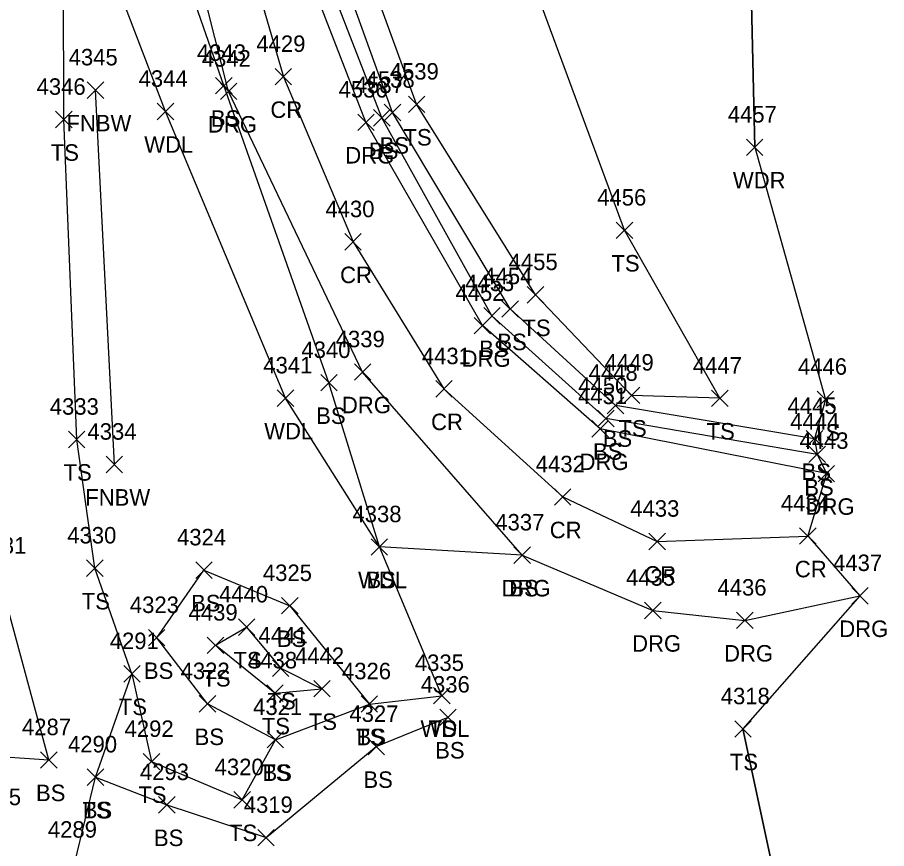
# Model space of a CAD drawing. Extents: x 1439173 to 1457902, y 641926 to 659889.
# Drawn here: x 1445753.4 to 1445858.8, y 656030.1 to 656130.9 of the extents above; entities that cross this region are included whole.
import ezdxf

# ---------------------------------------------------------------- set-up
doc = ezdxf.new("R2010")
doc.units = 0
for name, color, linetype in [('C_C', 7, 'Continuous'), ('L_A', 7, 'Continuous'), ('L_I', 7, 'Continuous'), ('L_TIC', 7, 'Continuous'), ('LAWA', 7, 'Continuous'), ('LELB', 7, 'Continuous'), ('LFNC', 7, 'Continuous'), ('LSOGP', 7, 'Continuous'), ('P_A', 7, 'Continuous'), ('P_I', 7, 'Continuous'), ('P_TIC', 7, 'Continuous'), ('PRC', 7, 'Continuous'), ('R_A', 7, 'Continuous'), ('R_I', 7, 'Continuous'), ('R_TIC', 7, 'Continuous'), ('RDG', 7, 'Continuous')]:
    doc.layers.add(name, color=color, linetype=linetype)

msp = doc.modelspace()

# ---------------------------------------------------------------- linework, layer by layer
at = {"layer": 'L_TIC'}
for points in [[(1445761.86, 656121.12), (1445763.86, 656123.12)], [(1445763.86, 656121.12), (1445761.86, 656123.12)], [(1445777.41, 656121.67), (1445779.41, 656123.67)], [(1445779.41, 656121.67), (1445777.41, 656123.67)], [(1445800.79, 656119.4), (1445802.79, 656121.4)], [(1445802.79, 656119.4), (1445800.79, 656121.4)], [(1445770.34, 656118.52), (1445772.34, 656120.52)], [(1445772.34, 656118.52), (1445770.34, 656120.52)], [(1445796.57, 656117.76), (1445798.57, 656119.76)], [(1445798.57, 656117.76), (1445796.57, 656119.76)], [(1445797.87, 656118.41), (1445799.87, 656120.41)], [(1445799.87, 656118.41), (1445797.87, 656120.41)], [(1445758.02, 656117.55), (1445760.02, 656119.55)], [(1445760.02, 656117.55), (1445758.02, 656119.55)], [(1445841.78, 656114.19), (1445843.78, 656116.19)], [(1445843.78, 656114.19), (1445841.78, 656116.19)], [(1445826, 656104.12), (1445828, 656106.12)], [(1445828, 656104.12), (1445826, 656106.12)], [(1445815.21, 656096.29), (1445817.21, 656098.29)], [(1445817.21, 656096.29), (1445815.21, 656098.29)], [(1445812.14, 656094.58), (1445814.14, 656096.58)], [(1445814.14, 656094.58), (1445812.14, 656096.58)], [(1445809.93, 656093.75), (1445811.93, 656095.75)], [(1445811.93, 656093.75), (1445809.93, 656095.75)], [(1445790.16, 656085.63), (1445792.16, 656087.63)], [(1445792.16, 656085.63), (1445790.16, 656087.63)], [(1445826.86, 656084.1), (1445828.86, 656086.1)], [(1445828.86, 656084.1), (1445826.86, 656086.1)], [(1445784.89, 656083.76), (1445786.89, 656085.76)], [(1445786.89, 656083.76), (1445784.89, 656085.76)], [(1445824.91, 656082.86), (1445826.91, 656084.86)], [(1445826.91, 656082.86), (1445824.91, 656084.86)], [(1445837.55, 656083.74), (1445839.55, 656085.74)], [(1445839.55, 656083.74), (1445837.55, 656085.74)], [(1445837.55, 656083.74), (1445839.55, 656085.74)], [(1445839.55, 656083.74), (1445837.55, 656085.74)], [(1445850.35, 656083.6), (1445852.35, 656085.6)], [(1445852.35, 656083.6), (1445850.35, 656085.6)], [(1445823.74, 656081.29), (1445825.74, 656083.29)], [(1445825.74, 656081.29), (1445823.74, 656083.29)], [(1445759.57, 656078.75), (1445761.57, 656080.75)], [(1445761.57, 656078.75), (1445759.57, 656080.75)], [(1445849.03, 656078.84), (1445851.03, 656080.84)], [(1445851.03, 656078.84), (1445849.03, 656080.84)], [(1445849.35, 656076.94), (1445851.35, 656078.94)], [(1445851.35, 656076.94), (1445849.35, 656078.94)], [(1445764.14, 656075.72), (1445766.14, 656077.72)], [(1445766.14, 656075.72), (1445764.14, 656077.72)], [(1445796.27, 656065.71), (1445798.27, 656067.71)], [(1445798.27, 656065.71), (1445796.27, 656067.71)], [(1445796.27, 656065.71), (1445798.27, 656067.71)], [(1445798.27, 656065.71), (1445796.27, 656067.71)], [(1445813.59, 656064.71), (1445815.59, 656066.71)], [(1445815.59, 656064.71), (1445813.59, 656066.71)], [(1445761.78, 656063.13), (1445763.78, 656065.13)], [(1445763.78, 656063.13), (1445761.78, 656065.13)], [(1445775, 656062.9), (1445777, 656064.9)], [(1445777, 656062.9), (1445775, 656064.9)], [(1445785.41, 656058.58), (1445787.41, 656060.58)], [(1445787.41, 656058.58), (1445785.41, 656060.58)], [(1445780.18, 656055.98), (1445782.18, 656057.98)], [(1445782.18, 656055.98), (1445780.18, 656057.98)], [(1445769.28, 656054.7), (1445771.28, 656056.7)], [(1445771.28, 656054.7), (1445769.28, 656056.7)], [(1445776.41, 656053.78), (1445778.41, 656055.78)], [(1445778.41, 656053.78), (1445776.41, 656055.78)], [(1445766.27, 656050.32), (1445768.27, 656052.32)], [(1445768.27, 656050.32), (1445766.27, 656052.32)], [(1445766.27, 656050.32), (1445768.27, 656052.32)], [(1445768.27, 656050.32), (1445766.27, 656052.32)], [(1445784.31, 656051.01), (1445786.31, 656053.01)], [(1445786.31, 656051.01), (1445784.31, 656053.01)], [(1445789.31, 656048.52), (1445791.31, 656050.52)], [(1445791.31, 656048.52), (1445789.31, 656050.52)], [(1445789.31, 656048.52), (1445791.31, 656050.52)], [(1445791.31, 656048.52), (1445789.31, 656050.52)], [(1445783.61, 656047.98), (1445785.61, 656049.98)], [(1445785.61, 656047.98), (1445783.61, 656049.98)], [(1445783.61, 656047.98), (1445785.61, 656049.98)], [(1445785.61, 656047.98), (1445783.61, 656049.98)], [(1445803.84, 656047.67), (1445805.84, 656049.67)], [(1445805.84, 656047.67), (1445803.84, 656049.67)], [(1445803.84, 656047.67), (1445805.84, 656049.67)], [(1445805.84, 656047.67), (1445803.84, 656049.67)], [(1445775.43, 656046.68), (1445777.43, 656048.68)], [(1445777.43, 656046.68), (1445775.43, 656048.68)], [(1445795.06, 656046.66), (1445797.06, 656048.66)], [(1445797.06, 656046.66), (1445795.06, 656048.66)], [(1445795.06, 656046.66), (1445797.06, 656048.66)], [(1445797.06, 656046.66), (1445795.06, 656048.66)], [(1445804.6, 656045.05), (1445806.6, 656047.05)], [(1445806.6, 656045.05), (1445804.6, 656047.05)], [(1445840.36, 656043.63), (1445842.36, 656045.63)], [(1445842.36, 656043.63), (1445840.36, 656045.63)], [(1445783.66, 656042.33), (1445785.66, 656044.33)], [(1445785.66, 656042.33), (1445783.66, 656044.33)], [(1445783.66, 656042.33), (1445785.66, 656044.33)], [(1445785.66, 656042.33), (1445783.66, 656044.33)], [(1445795.9, 656041.49), (1445797.9, 656043.49)], [(1445797.9, 656041.49), (1445795.9, 656043.49)], [(1445756.2, 656039.88), (1445758.2, 656041.88)], [(1445758.2, 656039.88), (1445756.2, 656041.88)], [(1445768.64, 656039.67), (1445770.64, 656041.67)], [(1445770.64, 656039.67), (1445768.64, 656041.67)], [(1445761.86, 656037.79), (1445763.86, 656039.79)], [(1445763.86, 656037.79), (1445761.86, 656039.79)], [(1445761.86, 656037.79), (1445763.86, 656039.79)], [(1445763.86, 656037.79), (1445761.86, 656039.79)], [(1445770.5, 656034.43), (1445772.5, 656036.43)], [(1445772.5, 656034.43), (1445770.5, 656036.43)], [(1445779.64, 656035.03), (1445781.64, 656037.03)], [(1445781.64, 656035.03), (1445779.64, 656037.03)], [(1445782.53, 656030.45), (1445784.53, 656032.45)], [(1445784.53, 656030.45), (1445782.53, 656032.45)]]:
    msp.add_lwpolyline(points, dxfattribs=at)
at = {"layer": 'LAWA'}
for points in [[(1445842.78, 656115.19), (1445842, 656150.09), (1445820.06, 656163.57), (1445799.57, 656177.57), (1445800.21, 656202.56), (1445800.72, 656220.26), (1445800.18, 656248.26), (1445796.3, 656271.18), (1445785.85, 656289.81)], [(1445804.84, 656048.67), (1445797.27, 656066.71), (1445785.89, 656084.76), (1445771.34, 656119.52), (1445758.92, 656151.97), (1445752.03, 656186.26), (1445740.73, 656178.75), (1445741.36, 656195.5), (1445741.54, 656222.66), (1445726.48, 656240), (1445719.8, 656242.07), (1445716.64, 656237.4), (1445716.82, 656219.76), (1445722.13, 656178.1)]]:
    msp.add_lwpolyline(points, dxfattribs=at)
at = {"layer": 'LELB'}
for points in [[(1445838.55, 656084.74), (1445827.86, 656085.1), (1445816.21, 656097.29), (1445801.79, 656120.4), (1445793.15, 656144.04), (1445786.15, 656179.01), (1445781.92, 656221.74), (1445771.62, 656251.73), (1445760.08, 656273.15), (1445732.41, 656287.49), (1445718.57, 656294.65), (1445711.18, 656305.42), (1445708.44, 656339), (1445707.57, 656372.62), (1445708.84, 656399.99), (1445710.23, 656430.87), (1445722.83, 656469.46), (1445730.07, 656506.75), (1445735.67, 656542.12), (1445737.07, 656588.52), (1445728.26, 656628.64), (1445736.93, 656666.79), (1445737.31, 656701.87), (1445745.51, 656736.64)], [(1445838.55, 656084.74), (1445827, 656105.12), (1445815.41, 656136.58), (1445802.92, 656158.53), (1445799.57, 656177.57), (1445810.83, 656199.66), (1445811.89, 656216.31), (1445812.5, 656247.66), (1445805.62, 656271.05), (1445798.92, 656292.71), (1445806.85, 656291.22), (1445793.83, 656315.69), (1445787.03, 656341.74), (1445779.68, 656370.74), (1445780.3, 656402.21), (1445785.28, 656433.32), (1445787.71, 656460.21), (1445788.09, 656489.61), (1445787.16, 656538.13), (1445791.27, 656579.26), (1445788, 656622.8), (1445792.35, 656657.94), (1445785.27, 656693.3), (1445808.46, 656731.72)], [(1445850.35, 656077.94), (1445824.74, 656082.29), (1445810.93, 656094.75), (1445797.57, 656118.76), (1445788.55, 656142), (1445781.47, 656178.12), (1445775.67, 656221.73), (1445766.76, 656249.19), (1445755.51, 656269.06), (1445732.44, 656280.92), (1445716.29, 656287.99), (1445707.88, 656297.43), (1445706.99, 656299.73), (1445705.56, 656299.79), (1445704.55, 656340.31), (1445701.58, 656371.4), (1445702.57, 656397.81), (1445704.16, 656397.74)], [(1445850.03, 656079.84), (1445825.91, 656083.86), (1445813.14, 656095.58), (1445798.87, 656119.41), (1445790.29, 656143.19), (1445783.07, 656178.28), (1445777.95, 656221.74), (1445768.93, 656250.08), (1445757.72, 656271.83), (1445732.65, 656283.22), (1445716.57, 656290.59), (1445709.52, 656298.34), (1445707.61, 656300.68), (1445705.35, 656339.06), (1445703.63, 656371.76), (1445704.16, 656397.74)], [(1445814.59, 656065.71), (1445797.27, 656066.71), (1445791.16, 656086.63), (1445778.41, 656122.67), (1445767.59, 656153.83), (1445761.8, 656187.5), (1445758.32, 656198.78), (1445754.31, 656228.8), (1445746.74, 656244.37), (1445735.01, 656251.58), (1445722.66, 656252.79), (1445714.06, 656247.49), (1445710.79, 656240.95)], [(1445736.08, 656031.83), (1445750.11, 656024.46), (1445760.34, 656028.45), (1445762.86, 656038.79), (1445767.27, 656051.32), (1445762.78, 656064.13), (1445760.57, 656079.75), (1445759.02, 656118.55), (1445758.92, 656151.97), (1445752.03, 656186.26), (1445749.71, 656200.67), (1445748.38, 656225.21), (1445737.12, 656238.57), (1445729.6, 656244.23), (1445719.8, 656242.07)], [(1445735.31, 656042.38), (1445757.2, 656040.88), (1445751.21, 656062.9), (1445746.51, 656090.5), (1445745.04, 656119.47), (1445740.46, 656155.73), (1445735.74, 656173.91)], [(1445784.66, 656043.33), (1445776.43, 656047.68), (1445770.28, 656055.7), (1445776, 656063.9), (1445786.41, 656059.58), (1445796.06, 656047.66)], [(1445784.61, 656048.98), (1445777.41, 656054.78), (1445781.18, 656056.98), (1445785.31, 656052.01), (1445790.31, 656049.52)], [(1445767.27, 656051.32), (1445769.64, 656040.67), (1445780.64, 656036.03), (1445784.66, 656043.33), (1445796.06, 656047.66), (1445804.84, 656048.67)], [(1445784.61, 656048.98), (1445790.31, 656049.52)], [(1445762.86, 656038.79), (1445771.5, 656035.43), (1445783.53, 656031.45), (1445796.9, 656042.49), (1445805.6, 656046.05)], [(1445779.57, 655987.35), (1445806.71, 655973.79), (1445828.07, 655979.87), (1445849.54, 655997.08), (1445846.39, 656021.07), (1445841.36, 656044.63)]]:
    msp.add_lwpolyline(points, dxfattribs=at)
at = {"layer": 'LFNC'}
msp.add_lwpolyline([(1445765.14, 656076.72), (1445762.86, 656122.12)], dxfattribs=at)
at = {"layer": 'LSOGP'}
msp.add_lwpolyline([(1445817.34, 656316), (1445828.3, 656275.81), (1445831.09, 656245.28), (1445831.65, 656212.45), (1445836.66, 656192.38), (1445839.32, 656174.48), (1445842, 656150.1), (1445842.78, 656115.19), (1445851.35, 656084.6), (1445850.03, 656079.84), (1445850.35, 656077.95), (1445851.47, 656075.62), (1445849.22, 656068.04), (1445855.55, 656060.8), (1445841.36, 656044.63), (1445846.4, 656021.07), (1445849.55, 655997.08), (1445834.48, 655966.12)], dxfattribs=at)
at = {"layer": 'P_TIC'}
for points in [[(1445784.63, 656122.75), (1445786.63, 656124.75)], [(1445786.63, 656122.75), (1445784.63, 656124.75)], [(1445793.08, 656102.71), (1445795.08, 656104.71)], [(1445795.08, 656102.71), (1445793.08, 656104.71)], [(1445804.11, 656084.88), (1445806.11, 656086.88)], [(1445806.11, 656084.88), (1445804.11, 656086.88)], [(1445818.5, 656071.77), (1445820.5, 656073.77)], [(1445820.5, 656071.77), (1445818.5, 656073.77)], [(1445829.96, 656066.38), (1445831.96, 656068.38)], [(1445831.96, 656066.38), (1445829.96, 656068.38)], [(1445848.22, 656067.03), (1445850.22, 656069.03)], [(1445850.22, 656067.03), (1445848.22, 656069.03)]]:
    msp.add_lwpolyline(points, dxfattribs=at)
at = {"layer": 'PRC'}
msp.add_lwpolyline([(1445701.78, 656268), (1445719.14, 656267.71), (1445742.62, 656262.12), (1445755.26, 656248.07), (1445762.49, 656229.88), (1445767.97, 656201.38), (1445773.33, 656175.27), (1445778.41, 656148.6), (1445785.63, 656123.75), (1445794.08, 656103.71), (1445805.11, 656085.88), (1445819.5, 656072.77), (1445830.96, 656067.38), (1445849.22, 656068.03)], dxfattribs=at)
at = {"layer": 'R_TIC'}
for points in [[(1445778, 656120.97), (1445780, 656122.97)], [(1445780, 656120.97), (1445778, 656122.97)], [(1445794.65, 656117.22), (1445796.65, 656119.22)], [(1445796.65, 656117.22), (1445794.65, 656119.22)], [(1445808.76, 656092.56), (1445810.76, 656094.56)], [(1445810.76, 656092.56), (1445808.76, 656094.56)], [(1445794.24, 656086.93), (1445796.24, 656088.93)], [(1445796.24, 656086.93), (1445794.24, 656088.93)], [(1445823.05, 656080.04), (1445825.05, 656082.04)], [(1445825.05, 656080.04), (1445823.05, 656082.04)], [(1445850.47, 656074.61), (1445852.47, 656076.61)], [(1445852.47, 656074.61), (1445850.47, 656076.61)], [(1445813.59, 656064.71), (1445815.59, 656066.71)], [(1445815.59, 656064.71), (1445813.59, 656066.71)], [(1445813.59, 656064.71), (1445815.59, 656066.71)], [(1445815.59, 656064.71), (1445813.59, 656066.71)], [(1445854.55, 656059.79), (1445856.55, 656061.79)], [(1445856.55, 656059.79), (1445854.55, 656061.79)], [(1445829.44, 656058.01), (1445831.44, 656060.01)], [(1445831.44, 656058.01), (1445829.44, 656060.01)], [(1445840.58, 656056.81), (1445842.58, 656058.81)], [(1445842.58, 656056.81), (1445840.58, 656058.81)]]:
    msp.add_lwpolyline(points, dxfattribs=at)
at = {"layer": 'RDG'}
for points in [[(1445851.47, 656075.61), (1445824.05, 656081.04), (1445809.76, 656093.56), (1445795.65, 656118.22), (1445786.92, 656140.78), (1445779.4, 656177.91), (1445773.41, 656221.57), (1445764.51, 656247.9), (1445753.89, 656267.62), (1445732.11, 656279.23), (1445715.46, 656285.02), (1445703.53, 656296.34), (1445699.96, 656300.12)], [(1445814.59, 656065.71), (1445795.24, 656087.93), (1445779, 656121.97), (1445770.66, 656154.9), (1445763.54, 656187.91), (1445761.54, 656199.91), (1445755.87, 656228.68), (1445748.44, 656245.96), (1445735.97, 656253.74), (1445723.05, 656256.1), (1445711.7, 656249.13), (1445703.06, 656241.6)], [(1445814.59, 656065.71), (1445830.44, 656059.01), (1445841.58, 656057.81), (1445855.55, 656060.79)]]:
    msp.add_lwpolyline(points, dxfattribs=at)

# ---------------------------------------------------------------- texts
at = {"layer": 'C_C'}
msp.add_text('TIE DIST 56.755', height=2, dxfattribs=at).set_placement((1445733.91, 656035.39))
at = {"layer": 'L_A'}
for s, p in [('BS', (1445776.85, 656117.67)), ('FNBW', (1445759.33, 656117.12)), ('WDL', (1445768.76, 656114.52)), ('TS', (1445800.2, 656115.4)), ('TS', (1445757.43, 656113.55)), ('BS', (1445796.01, 656113.76)), ('BS', (1445797.31, 656114.41)), ('WDR', (1445840.14, 656110.19)), ('TS', (1445825.41, 656100.12)), ('TS', (1445814.62, 656092.29)), ('BS', (1445811.58, 656090.58)), ('BS', (1445809.38, 656089.75)), ('BS', (1445789.61, 656081.63)), ('WDL', (1445783.31, 656079.76)), ('TS', (1445826.27, 656080.1)), ('TS', (1445836.96, 656079.74)), ('TS', (1445836.96, 656079.74)), ('BS', (1445824.36, 656078.86)), ('TS', (1445849.76, 656079.6)), ('BS', (1445823.18, 656077.29)), ('TS', (1445758.98, 656074.75)), ('BS', (1445848.47, 656074.84)), ('BS', (1445848.8, 656072.94)), ('FNBW', (1445761.61, 656071.72)), ('WDL', (1445794.69, 656061.71)), ('BS', (1445795.71, 656061.71)), ('BS', (1445813.03, 656060.71)), ('TS', (1445761.18, 656059.13)), ('BS', (1445774.44, 656058.9)), ('BS', (1445784.85, 656054.58)), ('TS', (1445779.59, 656051.98)), ('BS', (1445768.72, 656050.7)), ('TS', (1445775.82, 656049.78)), ('TS', (1445783.72, 656047.01)), ('TS', (1445765.68, 656046.32)), ('TS', (1445765.68, 656046.32)), ('TS', (1445783.02, 656043.98)), ('TS', (1445783.02, 656043.98)), ('TS', (1445788.72, 656044.52)), ('TS', (1445788.72, 656044.52)), ('WDL', (1445802.26, 656043.67)), ('TS', (1445803.25, 656043.67)), ('BS', (1445774.87, 656042.68)), ('TS', (1445794.47, 656042.66)), ('BS', (1445794.5, 656042.66)), ('BS', (1445804.04, 656041.05)), ('TS', (1445839.77, 656039.63)), ('TS', (1445783.07, 656038.33)), ('BS', (1445783.1, 656038.33)), ('BS', (1445795.34, 656037.49)), ('BS', (1445755.64, 656035.88)), ('TS', (1445768.05, 656035.67)), ('TS', (1445761.27, 656033.79)), ('BS', (1445761.31, 656033.79)), ('BS', (1445769.94, 656030.43)), ('TS', (1445779.05, 656031.03))]:
    msp.add_text(s, height=2, dxfattribs=at).set_placement(p)
at = {"layer": 'L_I'}
for s, p in [('4345', (1445759.6, 656125.12)), ('4343', (1445775.15, 656125.67)), ('4539', (1445798.53, 656123.4)), ('4344', (1445768.08, 656122.52)), ('4538', (1445795.61, 656122.41)), ('4346', (1445755.71, 656121.55)), ('4537', (1445794.31, 656121.76)), ('4457', (1445839.52, 656118.19)), ('4456', (1445823.69, 656108.12)), ('4455', (1445812.95, 656100.29)), ('4453', (1445807.67, 656097.75)), ('4454', (1445809.88, 656098.58)), ('4340', (1445787.82, 656089.63)), ('4449', (1445824.59, 656088.1)), ('4341', (1445783.2, 656087.76)), ('4447', (1445835.29, 656087.74)), ('4447', (1445835.29, 656087.74)), ('4446', (1445848.03, 656087.6)), ('4448', (1445822.65, 656086.86)), ('4450', (1445821.39, 656085.29)), ('4333', (1445757.31, 656082.75)), ('4445', (1445846.77, 656082.84)), ('4444', (1445847.1, 656080.94)), ('4334', (1445761.88, 656079.72)), ('4338', (1445794.01, 656069.71)), ('4338', (1445794.01, 656069.71)), ('4337', (1445811.33, 656068.71)), ('4330', (1445759.43, 656067.13)), ('4324', (1445772.74, 656066.9)), ('4331', (1445748.52, 656065.9)), ('4325', (1445783.15, 656062.58)), ('4440', (1445777.83, 656059.98)), ('4323', (1445767.02, 656058.7)), ('4439', (1445774.14, 656057.78)), ('4441', (1445782.62, 656055.01)), ('4291', (1445764.58, 656054.32)), ('4291', (1445764.58, 656054.32)), ('4442', (1445787.05, 656052.52)), ('4442', (1445787.05, 656052.52)), ('4438', (1445781.35, 656051.98)), ('4438', (1445781.35, 656051.98)), ('4335', (1445801.58, 656051.67)), ('4335', (1445801.58, 656051.67)), ('4322', (1445773.17, 656050.68)), ('4326', (1445792.74, 656050.66)), ('4326', (1445792.74, 656050.66)), ('4336', (1445802.29, 656049.05)), ('4318', (1445838.67, 656047.63)), ('4321', (1445781.97, 656046.33)), ('4321', (1445781.97, 656046.33)), ('4327', (1445793.64, 656045.49)), ('4287', (1445753.94, 656043.88)), ('4292', (1445766.38, 656043.67)), ('4290', (1445759.52, 656041.79)), ('4290', (1445759.52, 656041.79)), ('4320', (1445777.3, 656039.03)), ('4293', (1445768.24, 656038.43)), ('4319', (1445780.83, 656034.45)), ('4289', (1445757.08, 656031.45))]:
    msp.add_text(s, height=2, dxfattribs=at).set_placement(p)
at = {"layer": 'P_A'}
for p in [(1445784.06, 656118.75), (1445792.51, 656098.71), (1445803.54, 656080.88), (1445817.93, 656067.77), (1445847.65, 656063.03), (1445829.4, 656062.38)]:
    msp.add_text('CR', height=2, dxfattribs=at).set_placement(p)
at = {"layer": 'P_I'}
for s, p in [('4429', (1445782.36, 656126.75)), ('4430', (1445790.73, 656106.71)), ('4431', (1445802.42, 656088.88)), ('4432', (1445816.24, 656075.77)), ('4433', (1445827.7, 656070.38)), ('4434', (1445845.96, 656071.03))]:
    msp.add_text(s, height=2, dxfattribs=at).set_placement(p)
at = {"layer": 'R_A'}
for p in [(1445776.49, 656116.97), (1445793.14, 656113.22), (1445807.25, 656088.56), (1445792.73, 656082.93), (1445821.54, 656076.04), (1445848.96, 656070.61), (1445812.08, 656060.71), (1445812.08, 656060.71), (1445853.04, 656055.79), (1445827.92, 656054.01), (1445839.07, 656052.81)]:
    msp.add_text('DRG', height=2, dxfattribs=at).set_placement(p)
at = {"layer": 'R_I'}
for s, p in [('4342', (1445775.74, 656124.97)), ('4536', (1445792.33, 656121.22)), ('4452', (1445806.5, 656096.56)), ('4339', (1445791.98, 656090.93)), ('4451', (1445821.36, 656084.04)), ('4443', (1445848.21, 656078.61)), ('4337', (1445811.33, 656068.71)), ('4337', (1445811.33, 656068.71)), ('4437', (1445852.29, 656063.79)), ('4435', (1445827.18, 656062.01)), ('4436', (1445838.27, 656060.81))]:
    msp.add_text(s, height=2, dxfattribs=at).set_placement(p)

doc.saveas('drawing.dxf')
